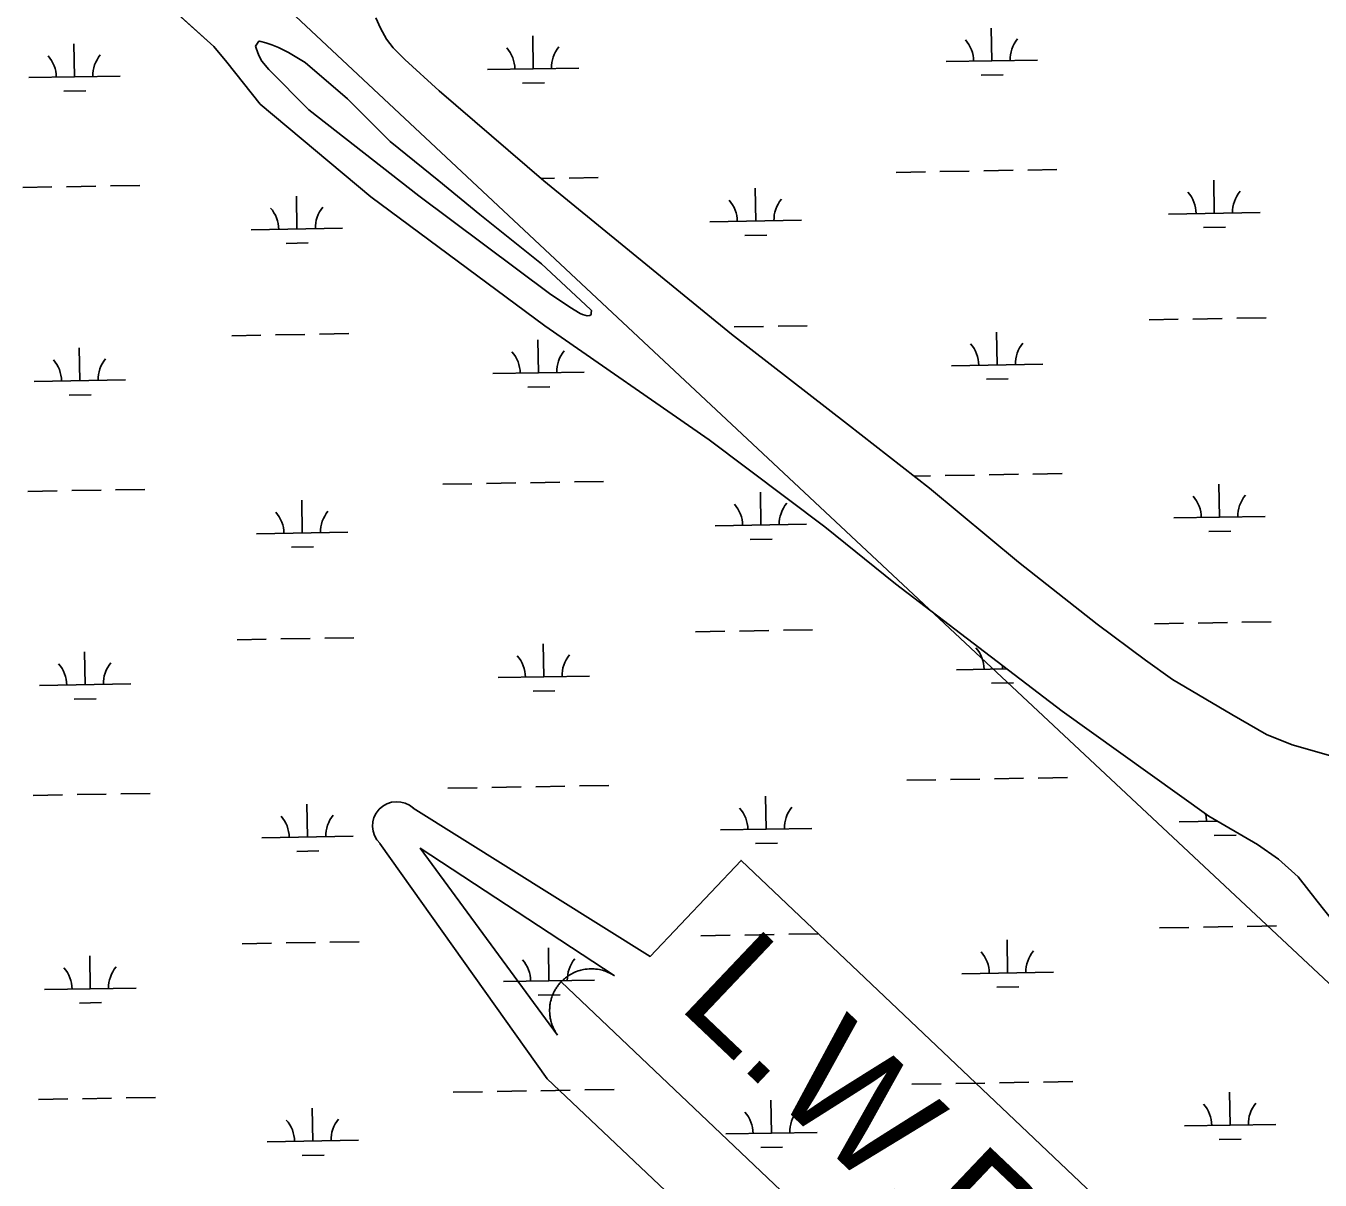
# Model space of a CAD drawing. Extents: x 3892998 to 3931244, y 278583 to 304547.
# Drawn here: x 3918571 to 3919987, y 285644 to 286907 of the extents above; entities that cross this region are included whole.
import ezdxf

# ---------------------------------------------------------------- set-up
doc = ezdxf.new("R2010")
doc.units = 0
for name, color, linetype in [('V-RIVR-EDGE', 7, 'Continuous'), ('V-TOPO-SHOR', 7, 'Continuous'), ('V-TOPO-WATR-IDEN', 7, 'Continuous'), ('V-UTIL-LINE', 7, 'Continuous'), ('V-WETL-SWMP', 7, 'Continuous')]:
    doc.layers.add(name, color=color, linetype=linetype)

msp = doc.modelspace()

# ---------------------------------------------------------------- linework, layer by layer
at = {"layer": 'V-RIVR-EDGE'}
msp.add_spline([(3917552.1, 286408.5), (3917569.2, 286394.5), (3917586.5, 286378.8), (3917603.9, 286363.5), (3917615, 286352.3), (3917624, 286340.1), (3917646.6, 286316.4), (3917659.8, 286300.7), (3917668.5, 286290.5), (3917684.8, 286278), (3917717.1, 286245.9), (3917744.9, 286219.7), (3917751.8, 286211.3), (3917767.4, 286196.7), (3917779.2, 286183.7), (3917798.3, 286169.4), (3917819.5, 286153), (3917835.9, 286138.7), (3917855.3, 286122.3), (3917879.3, 286101.3), (3917897.7, 286083.9), (3917913, 286070.3), (3917935.9, 286049.3), (3917948.4, 286037.8), (3917961.9, 286027.3), (3917964, 286023.5), (3917971.7, 286016.5), (3917983.5, 286004.3), (3917994.6, 285996.6), (3918004.7, 285991.7), (3918037.3, 285959.3), (3918066.1, 285930.7), (3918092.2, 285904.1), (3918118.6, 285879.7), (3918135.6, 285862.6), (3918162.7, 285833.7), (3918182.5, 285808.9), (3918208.5, 285783.4), (3918228.3, 285762.1), (3918246.3, 285744), (3918263.4, 285728.6), (3918295.3, 285705.6), (3918304.7, 285695.5), (3918319.6, 285683.2), (3918334.6, 285670), (3918353.3, 285655.3), (3918380.8, 285629.1), (3918398.8, 285614.1), (3918416.2, 285594.9), (3918445.4, 285563.2), (3918463.1, 285544), (3918480.1, 285526.9), (3918497.1, 285511.5), (3918510, 285501.4), (3918525.2, 285487.4), (3918549.6, 285467.9), (3918559.3, 285458.8), (3918600.6, 285425.3), (3918629.8, 285400.5), (3918652, 285381), (3918671.8, 285362.8), (3918689.2, 285342.2), (3918717, 285317.8), (3918740.6, 285298.6), (3918771.5, 285275.2), (3918793.4, 285252.9), (3918820.5, 285228.4), (3918843.1, 285209.6), (3918871.5, 285184.4), (3918894.5, 285165.6), (3918917.1, 285149.2), (3918933.4, 285138), (3918950.1, 285123.3), (3918963.9, 285107.6), (3918992.1, 285084.2), (3919006.7, 285066.4), (3919029.6, 285045.1), (3919056.3, 285022.8), (3919083.4, 284997.7), (3919102.2, 284980.9), (3919129.3, 284957.2), (3919160.5, 284926.5), (3919185.2, 284902), (3919208.1, 284878), (3919219.6, 284865.1), (3919230.3, 284855.6), (3919254.6, 284831.9), (3919281, 284805.4), (3919308.5, 284779.9), (3919332.1, 284755.5), (3919347.3, 284739.8), (3919373, 284712.9), (3919400.1, 284691.6), (3919419.2, 284672.8), (3919434.5, 284654.6), (3919452.9, 284637.9), (3919471.7, 284619), (3919489.4, 284601.2), (3919501.2, 284587.6), (3919524.5, 284568.1), (3919535.6, 284559.3), (3919555.7, 284540.1), (3919581.4, 284516.8), (3919599.5, 284499.3), (3919661.7, 284449.7), (3919689.5, 284426.3), (3919714.4, 284404.3)], degree=3, dxfattribs=at)
at = {"layer": 'V-TOPO-SHOR'}
for points in [[(3918495.6, 287149.2), (3918651.1, 286998.4), (3918776.9, 286884.4), (3918791.4, 286867.3), (3918827.8, 286821.4), (3918948.8, 286720.1), (3919139.2, 286579), (3919319, 286454.2), (3919445.5, 286359), (3919522.9, 286296.7), (3919705.3, 286157.3), (3919865.7, 286042.2), (3919883.1, 286032), (3919919.1, 286011.3), (3919942.1, 285995.3), (3919963.3, 285975.9), (3919984.1, 285949.3), (3920002.4, 285926.3)], [(3920001.8, 286107.8), (3919956.9, 286120.4), (3919928.7, 286131.8), (3919890.7, 286153.7), (3919826.1, 286191.8), (3919796.3, 286212.9), (3919743.5, 286252.5), (3919657.6, 286320.3), (3919560.1, 286401.4), (3919470.3, 286471.1), (3919343.4, 286569.9), (3919227.8, 286664.2), (3919138.1, 286737.5), (3919023.6, 286836), (3918986.1, 286870.2), (3918973.3, 286882.9), (3918966, 286892.6), (3918959.5, 286904.5), (3918954.2, 286915.9)], [(3919189.1, 286596.7), (3919135.7, 286646.6), (3919068, 286700.6), (3919023.2, 286737.4), (3918970, 286780.4), (3918923.4, 286827.4), (3918876.8, 286866.9), (3918858.7, 286878.1), (3918847.9, 286883.4), (3918840.4, 286886.3), (3918834.1, 286888.4), (3918828.4, 286890), (3918827.1, 286890.2), (3918826.3, 286890.2), (3918822.7, 286884.9), (3918823.3, 286882.6), (3918826.4, 286874.7), (3918829.4, 286868.4), (3918837.4, 286859.2), (3918881.1, 286815.1), (3919001.4, 286721.2), (3919144.2, 286614.2), (3919166.4, 286599.3), (3919177.9, 286592.5), (3919180.5, 286591.3), (3919185.5, 286589.7), (3919188.3, 286590.3), (3919189.8, 286591.1), (3919190, 286592.9), (3919190.1, 286595.5), (3919189.1, 286596.7)]]:
    msp.add_lwpolyline(points, dxfattribs=at)
at = {"layer": 'V-TOPO-WATR-IDEN'}
msp.add_line((3919157, 285861), (3919701.9, 285344), dxfattribs=at)
for points in [[(3918995.3, 286051), (3919254.3, 285888.9), (3919353.9, 285993.9), (3919817.1, 285554.4), (3919717.5, 285449.4), (3919900.1, 285192.6)], [(3919863.6, 285154.1), (3919589.8, 285330.2), (3919442.2, 285470.2), (3919335.3, 285357.5), (3919198.1, 285487.7), (3919305, 285600.4), (3919141.9, 285755.1), (3918958.8, 286012.5)]]:
    msp.add_lwpolyline(points, dxfattribs=at)
msp.add_lwpolyline([(3919153.2, 285802.6), (3919002.9, 286007.2), (3919215.2, 285867.9), (3919211.2, 285870.2), (3919207.2, 285872), (3919205.5, 285872.6), (3919204.1, 285873.1), (3919202.2, 285873.7), (3919200.5, 285874.1), (3919198.9, 285874.5), (3919196.8, 285874.8), (3919194.5, 285875.1), (3919193.2, 285875.2), (3919191.5, 285875.3), (3919189.3, 285875.3), (3919187.6, 285875.2), (3919185.7, 285875.1), (3919184.5, 285875), (3919183.2, 285874.8), (3919181.6, 285874.5), (3919180.1, 285874.2), (3919178.6, 285873.8), (3919177.4, 285873.5), (3919175.7, 285873), (3919174, 285872.4), (3919172.7, 285871.9), (3919171.2, 285871.2), (3919169.9, 285870.6), (3919168.8, 285870), (3919167.9, 285869.5), (3919166.6, 285868.8), (3919165.3, 285868), (3919164.1, 285867.1), (3919162.9, 285866.3), (3919161.8, 285865.4), (3919160.6, 285864.5), (3919159.7, 285863.7), (3919158.4, 285862.5), (3919157, 285861), (3919156.5, 285860.6), (3919155.9, 285859.9), (3919155.2, 285859.1), (3919154.5, 285858.2), (3919153.9, 285857.4), (3919153.3, 285856.6), (3919152.6, 285855.7), (3919152.1, 285855), (3919151.5, 285853.9), (3919150.9, 285853), (3919150.5, 285852.3), (3919149.5, 285850.5), (3919149, 285849.6), (3919148.7, 285848.9), (3919148.2, 285847.8), (3919147.8, 285846.8), (3919147.4, 285845.7), (3919146.9, 285844.4), (3919146.5, 285843.2), (3919146.2, 285842.3), (3919146, 285841.5), (3919145.7, 285840.4), (3919145.5, 285839.4), (3919145.2, 285838.2), (3919145, 285837), (3919144.8, 285835.8), (3919144.7, 285834.3), (3919144.6, 285833.2), (3919144.5, 285831.9), (3919144.4, 285830.7), (3919144.4, 285829.8), (3919144.4, 285828.7), (3919144.5, 285827.1), (3919144.5, 285827.1), (3919144.5, 285826.2), (3919144.6, 285825.5), (3919144.7, 285824.4), (3919144.9, 285823.2), (3919145, 285822.1), (3919145.2, 285821.2), (3919145.4, 285820.1), (3919145.7, 285819), (3919145.8, 285818.2), (3919146.1, 285817.2), (3919146.5, 285815.8), (3919146.8, 285814.9), (3919147, 285814.3), (3919147.2, 285813.7), (3919147.5, 285813), (3919147.9, 285812.1), (3919148.3, 285811.2), (3919148.7, 285810.3), (3919149.1, 285809.4), (3919149.6, 285808.3), (3919150, 285807.7), (3919150.6, 285806.6), (3919151.3, 285805.4), (3919151.8, 285804.6), (3919152.3, 285803.9), (3919152.7, 285803.3), (3919153, 285802.9)], close=True, dxfattribs=at)
msp.add_arc((3918977.1, 286031.7), 26.5, 46.505, 226.505, dxfattribs=at)
at = {"layer": 'V-UTIL-LINE'}
msp.add_lwpolyline([(3906680.9, 302363.5), (3908344.9, 300090), (3912732.6, 293653.7), (3913646.8, 292726.8), (3916248.7, 289346), (3918159.9, 287579.4), (3921518.3, 284435.1)], dxfattribs=at)
at = {"layer": 'V-WETL-SWMP'}
for p, q in [((3918651.1, 286998.4), (3918776.9, 286884.4)), ((3919126.5, 286860), (3919125.9, 286896)), ((3919628.3, 286868.7), (3919627.7, 286904.7)), ((3918624.6, 286851.4), (3918624, 286887.4)), ((3918776.9, 286884.4), (3918791.4, 286867.3)), ((3919578.3, 286867.9), (3919678.3, 286869.6)), ((3918791.4, 286867.3), (3918827.8, 286821.4)), ((3919076.5, 286859.2), (3919176.5, 286860.9)), ((3919616.6, 286853.1), (3919640.6, 286853.5)), ((3918574.6, 286850.5), (3918674.6, 286852.2)), ((3919114.7, 286844.4), (3919138.7, 286844.8)), ((3918612.9, 286835.7), (3918636.9, 286836.1)), ((3918827.8, 286821.4), (3918948.8, 286720.1)), ((3919135, 286740.1), (3919149.7, 286740.4)), ((3919165.7, 286740.6), (3919197.7, 286741.2)), ((3919523.6, 286746.8), (3919555.6, 286747.4)), ((3919571.5, 286747.7), (3919603.5, 286748.2)), ((3919619.5, 286748.5), (3919651.5, 286749)), ((3919667.5, 286749.3), (3919699.5, 286749.9)), ((3918567.9, 286730.3), (3918599.9, 286730.8)), ((3918615.9, 286731.1), (3918647.9, 286731.7)), ((3918663.9, 286731.9), (3918695.9, 286732.5)), ((3919021.7, 286738.1), (3919022.3, 286738.2)), ((3919369.9, 286693.4), (3919369.2, 286729.4)), ((3919871.7, 286702.1), (3919871.1, 286738.1)), ((3918868, 286684.7), (3918867.4, 286720.7)), ((3918948.8, 286720.1), (3919139.2, 286579)), ((3919821.7, 286701.2), (3919921.7, 286703)), ((3918818, 286683.9), (3918918, 286685.6)), ((3919319.9, 286692.6), (3919419.9, 286694.3)), ((3919860, 286686.5), (3919884, 286686.9)), ((3918856.3, 286669.1), (3918880.3, 286669.5)), ((3919358.1, 286677.8), (3919382.1, 286678.2)), ((3919800.3, 286585.4), (3919832.3, 286586)), ((3919848.3, 286586.3), (3919880.3, 286586.8)), ((3919896.3, 286587.1), (3919928.3, 286587.6)), ((3918892.6, 286569.7), (3918924.6, 286570.3)), ((3919139.2, 286579), (3919319, 286454.2)), ((3919346.5, 286577.6), (3919378.5, 286578.1)), ((3919394.5, 286578.4), (3919426.4, 286579)), ((3919634.1, 286536.1), (3919633.4, 286572.1)), ((3918796.6, 286568), (3918828.6, 286568.6)), ((3918844.6, 286568.9), (3918876.6, 286569.4)), ((3919132.2, 286527.4), (3919131.6, 286563.4)), ((3918630.4, 286518.7), (3918629.8, 286554.7)), ((3919082.2, 286526.6), (3919182.2, 286528.3)), ((3919584.1, 286535.2), (3919684.1, 286537)), ((3918580.4, 286517.9), (3918680.4, 286519.6)), ((3919622.3, 286520.5), (3919646.3, 286520.9)), ((3918618.7, 286503.1), (3918642.7, 286503.5)), ((3919120.5, 286511.8), (3919144.5, 286512.2)), ((3919319, 286454.2), (3919445.5, 286359)), ((3919543.3, 286414.4), (3919561.3, 286414.8)), ((3919577.3, 286415), (3919609.3, 286415.6)), ((3919625.3, 286415.9), (3919657.3, 286416.4)), ((3919673.3, 286416.7), (3919705.3, 286417.3)), ((3919027.5, 286405.5), (3919059.5, 286406.1)), ((3919075.5, 286406.4), (3919107.5, 286406.9)), ((3919123.5, 286407.2), (3919155.5, 286407.7)), ((3919171.5, 286408), (3919203.5, 286408.6)), ((3919877.5, 286369.5), (3919876.8, 286405.5)), ((3918573.6, 286397.7), (3918605.6, 286398.2)), ((3918621.6, 286398.5), (3918653.6, 286399)), ((3918669.6, 286399.3), (3918701.6, 286399.9)), ((3918873.8, 286352.1), (3918873.2, 286388.1)), ((3919375.6, 286360.8), (3919375, 286396.8)), ((3919325.6, 286359.9), (3919425.6, 286361.7)), ((3919445.5, 286359), (3919522.9, 286296.7)), ((3919827.5, 286368.6), (3919927.4, 286370.3)), ((3918823.8, 286351.2), (3918923.8, 286353)), ((3919363.9, 286345.2), (3919387.9, 286345.6)), ((3919865.7, 286353.8), (3919889.7, 286354.3)), ((3918862.1, 286336.5), (3918886.1, 286336.9)), ((3919522.9, 286296.7), (3919705.3, 286157.3)), ((3919304.2, 286244.1), (3919336.2, 286244.7)), ((3919352.2, 286244.9), (3919384.2, 286245.5)), ((3919400.2, 286245.8), (3919432.2, 286246.3)), ((3919806.1, 286252.8), (3919838.1, 286253.4)), ((3919854.1, 286253.6), (3919886, 286254.2)), ((3919902, 286254.5), (3919934, 286255)), ((3918802.4, 286235.4), (3918834.4, 286236)), ((3918850.4, 286236.3), (3918882.4, 286236.8)), ((3918898.4, 286237.1), (3918930.4, 286237.6)), ((3919138, 286194.8), (3919137.4, 286230.8)), ((3918636.2, 286186.1), (3918635.5, 286222.1)), ((3919589.8, 286202.6), (3919644.8, 286203.6)), ((3919639.8, 286203.5), (3919639.8, 286207.4)), ((3919088, 286193.9), (3919188, 286195.7)), ((3919628.1, 286187.8), (3919652.1, 286188.3)), ((3918586.2, 286185.2), (3918686.1, 286187)), ((3919126.3, 286179.2), (3919150.3, 286179.6)), ((3918624.4, 286170.5), (3918648.4, 286170.9)), ((3919705.3, 286157.3), (3919865.7, 286042.2)), ((3919129.2, 286074.6), (3919161.2, 286075.1)), ((3919177.2, 286075.4), (3919209.2, 286075.9)), ((3919535.1, 286081.6), (3919567.1, 286082.1)), ((3919583.1, 286082.4), (3919615.1, 286083)), ((3919631.1, 286083.2), (3919663.1, 286083.8)), ((3919679.1, 286084.1), (3919711, 286084.6)), ((3918579.4, 286065), (3918611.4, 286065.6)), ((3918627.4, 286065.9), (3918659.4, 286066.4)), ((3918675.4, 286066.7), (3918707.4, 286067.3)), ((3919033.2, 286072.9), (3919065.2, 286073.4)), ((3919081.2, 286073.7), (3919113.2, 286074.3)), ((3919381.4, 286028.2), (3919380.8, 286064.2)), ((3918879.5, 286019.5), (3918878.9, 286055.5)), ((3919833.2, 286036), (3919875, 286036.7)), ((3919865.7, 286042.2), (3919883.1, 286032)), ((3919883.1, 286032), (3919919.1, 286011.3)), ((3918829.6, 286018.6), (3918929.5, 286020.3)), ((3919331.4, 286027.3), (3919431.4, 286029)), ((3919871.5, 286021.2), (3919895.5, 286021.6)), ((3918867.8, 286003.8), (3918891.8, 286004.3)), ((3919369.7, 286012.5), (3919393.6, 286012.9)), ((3919919.1, 286011.3), (3919942.1, 285995.3)), ((3919942.1, 285995.3), (3919963.3, 285975.9)), ((3919963.3, 285975.9), (3919984.1, 285949.3)), ((3919984.1, 285949.3), (3920002.4, 285926.3)), ((3919811.8, 285920.2), (3919843.8, 285920.7)), ((3919859.8, 285921), (3919891.8, 285921.6)), ((3919907.8, 285921.8), (3919939.8, 285922.4)), ((3918904.1, 285904.5), (3918936.1, 285905)), ((3919310, 285911.5), (3919342, 285912)), ((3919358, 285912.3), (3919390, 285912.9)), ((3919406, 285913.1), (3919438, 285913.7)), ((3919645.6, 285870.9), (3919645, 285906.9)), ((3918808.1, 285902.8), (3918840.1, 285903.4)), ((3918856.1, 285903.6), (3918888.1, 285904.2)), ((3919143.7, 285862.2), (3919143.1, 285898.2)), ((3918641.9, 285853.5), (3918641.3, 285889.5)), ((3919093.8, 285861.3), (3919193.7, 285863)), ((3919595.6, 285870), (3919695.6, 285871.7)), ((3918591.9, 285852.6), (3918691.9, 285854.3)), ((3919633.8, 285855.2), (3919657.8, 285855.6)), ((3918630.2, 285837.8), (3918654.2, 285838.3)), ((3919132, 285846.5), (3919156, 285847)), ((3919540.8, 285749), (3919572.8, 285749.5)), ((3919588.8, 285749.8), (3919620.8, 285750.3)), ((3919636.8, 285750.6), (3919668.8, 285751.2)), ((3919684.8, 285751.4), (3919716.8, 285752)), ((3918681.1, 285734.1), (3918713.1, 285734.6)), ((3919039, 285740.3), (3919071, 285740.8)), ((3919087, 285741.1), (3919119, 285741.7)), ((3919135, 285741.9), (3919167, 285742.5)), ((3919183, 285742.8), (3919215, 285743.3)), ((3919889, 285704.2), (3919888.3, 285740.2)), ((3918585.2, 285732.4), (3918617.2, 285733)), ((3918633.2, 285733.2), (3918665.1, 285733.8)), ((3918885.3, 285686.9), (3918884.7, 285722.9)), ((3919387.1, 285695.5), (3919386.5, 285731.5)), ((3919337.1, 285694.7), (3919437.1, 285696.4)), ((3919839, 285703.4), (3919939, 285705.1)), ((3918835.3, 285686), (3918935.3, 285687.7)), ((3919375.4, 285679.9), (3919399.4, 285680.3)), ((3919877.2, 285688.6), (3919901.2, 285689)), ((3918873.6, 285671.2), (3918897.6, 285671.6))]:
    msp.add_line(p, q, dxfattribs=at)
msp.add_lwpolyline([(3920001.8, 286107.8), (3919956.9, 286120.4), (3919928.7, 286131.8), (3919890.7, 286153.7), (3919826.1, 286191.8), (3919796.3, 286212.9), (3919743.5, 286252.5), (3919657.6, 286320.3), (3919560.1, 286401.4), (3919470.3, 286471.1), (3919343.4, 286569.9), (3919227.8, 286664.2), (3919138.1, 286737.5), (3919023.6, 286836), (3918986.1, 286870.2), (3918973.3, 286882.9), (3918966, 286892.6), (3918959.5, 286904.5), (3918954.2, 286915.9)], dxfattribs=at)
msp.add_lwpolyline([(3919189.1, 286596.7), (3919190.1, 286595.5), (3919190, 286592.9), (3919189.8, 286591.1), (3919188.3, 286590.3), (3919185.5, 286589.7), (3919180.5, 286591.3), (3919177.9, 286592.5), (3919166.4, 286599.3), (3919144.2, 286614.2), (3919001.4, 286721.2), (3918881.1, 286815.1), (3918837.4, 286859.2), (3918829.4, 286868.4), (3918826.4, 286874.7), (3918823.3, 286882.6), (3918822.7, 286884.9), (3918826.3, 286890.2), (3918827.1, 286890.2), (3918828.4, 286890), (3918834.1, 286888.4), (3918840.4, 286886.3), (3918847.9, 286883.4), (3918858.7, 286878.1), (3918876.8, 286866.9), (3918923.4, 286827.4), (3918970, 286780.4), (3919023.2, 286737.4), (3919068, 286700.6), (3919135.7, 286646.6)], close=True, dxfattribs=at)
for centre, start, end in [((3919071.2, 286859.6), 0.2199, 41.7635), ((3919181.7, 286861.5), 140.2199, 181.7635), ((3919573.1, 286868.3), 0.2199, 41.7635), ((3919683.5, 286870.2), 140.2199, 181.7635), ((3918569.4, 286850.9), 0.2199, 41.7635), ((3918679.9, 286852.8), 140.2199, 181.7635), ((3919926.9, 286703.5), 140.2199, 181.7635), ((3919314.6, 286692.9), 0.2199, 41.7635), ((3919425.1, 286694.9), 140.2199, 181.7635), ((3919816.5, 286701.6), 0.2199, 41.7635), ((3918812.8, 286684.3), 0.2199, 41.7635), ((3918923.3, 286686.2), 140.2199, 181.7635), ((3919578.8, 286535.6), 0.2199, 41.7635), ((3919689.3, 286537.5), 140.2199, 181.7635), ((3918575.2, 286518.3), 0.2199, 41.7635), ((3918685.6, 286520.2), 140.2199, 181.7635), ((3919077, 286526.9), 0.2199, 41.7635), ((3919187.5, 286528.9), 140.2199, 181.7635), ((3919822.2, 286369), 0.2199, 41.7635), ((3919932.7, 286370.9), 140.2199, 181.7635), ((3918818.5, 286351.6), 0.2199, 41.7635), ((3918929, 286353.5), 140.2199, 181.7635), ((3919320.4, 286360.3), 0.2199, 41.7635), ((3919430.9, 286362.2), 140.2199, 181.7635), ((3919082.7, 286194.3), 0.2199, 41.7635), ((3919193.2, 286196.2), 140.2199, 181.7635), ((3919584.6, 286203), 0.2199, 41.7635), ((3918580.9, 286185.6), 0.2199, 41.7635), ((3918691.4, 286187.5), 140.2199, 181.7635), ((3919326.1, 286027.7), 0.2199, 41.7635), ((3919436.6, 286029.6), 140.2199, 181.7635), ((3918824.3, 286019), 0.2199, 41.7635), ((3918934.8, 286020.9), 140.2199, 181.7635), ((3919828, 286036.4), 0.2199, 13.6409), ((3919590.3, 285870.4), 0.2199, 41.7635), ((3919700.8, 285872.3), 140.2199, 181.7635), ((3918586.7, 285853), 0.2199, 41.7635), ((3918697.1, 285854.9), 140.2199, 181.7635), ((3919088.5, 285861.7), 0.2199, 41.7635), ((3919199, 285863.6), 140.2199, 181.7635), ((3919833.7, 285703.8), 0.2199, 41.7635), ((3919944.2, 285705.7), 140.2199, 181.7635), ((3918830.1, 285686.4), 0.2199, 41.7635), ((3918940.5, 285688.3), 140.2199, 181.7635), ((3919331.9, 285695.1), 0.2199, 41.7635), ((3919442.4, 285697), 140.2199, 181.7635)]:
    msp.add_arc(centre, 35.2, start, end, dxfattribs=at)

# ---------------------------------------------------------------- texts
at = {"layer": 'V-TOPO-WATR-IDEN'}
msp.add_text('L.W.R.P.', height=124.5, rotation=316.5049, dxfattribs=at).set_placement((3919282.6, 285834.9))

doc.saveas('drawing.dxf')
